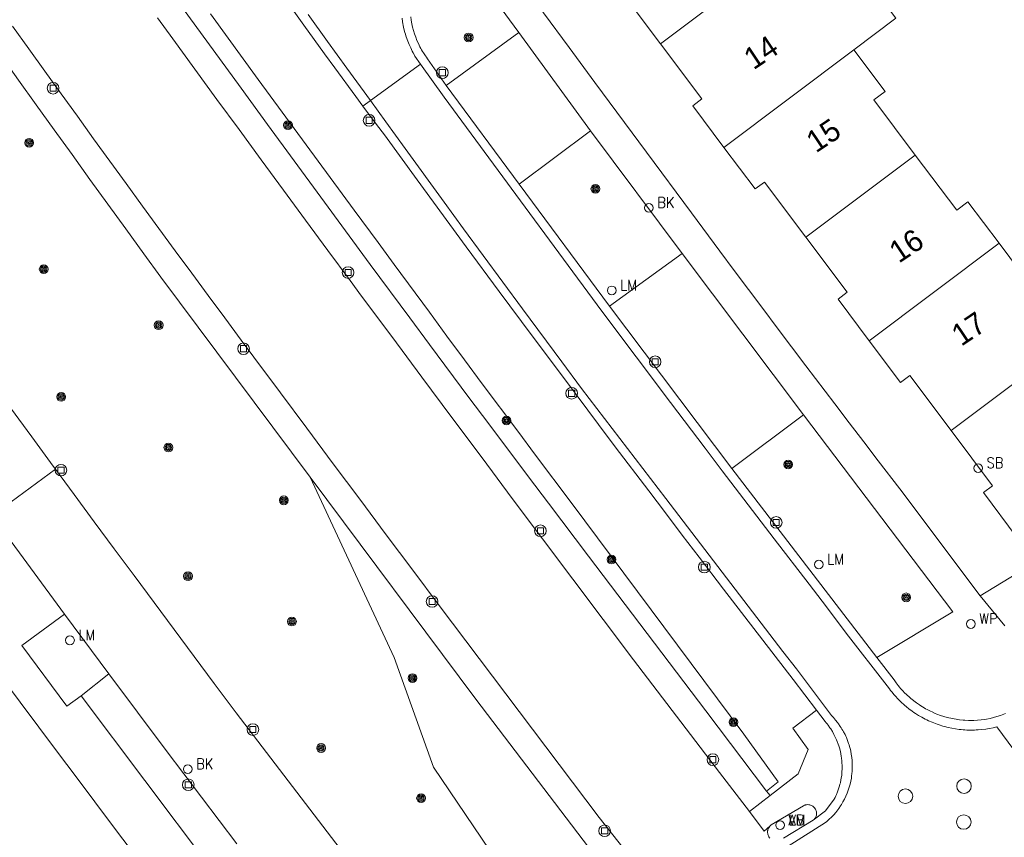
# Model space of a CAD drawing. Header units: metres. Extents: x 138165 to 154469, y 480134 to 494189.
# Tile 519 of 656: x 146188 to 146244, y 487738 to 487784. Entities that reach past the tile are written whole.
import ezdxf

# ---------------------------------------------------------------- set-up
doc = ezdxf.new("R2010")
doc.units = ezdxf.units.M
doc.header["$LTSCALE"] = 0.001
doc.header["$MEASUREMENT"] = 0
for name, color, linetype, lineweight in [('Level 5', 7, 'Continuous', 0), ('TOP-L-terrein schutting raster hek leuning', 7, 'Continuous', 0), ('TOP-L-topo objecten punt', 7, 'Continuous', 0), ('TOP-L-topo objecten vlak', 7, 'Continuous', 0), ('TOP-L-verharding molgoot', 7, 'Continuous', 0), ('TOP-T-topo huisnummering naamgeving', 7, 'Continuous', 0)]:
    doc.layers.add(name, color=color, linetype=linetype, lineweight=lineweight)
doc.styles.add('Style-INTL_ISO', font='INTL_ISO.shx')
doc.styles.add('Style-STANDARD', font='STANDARD.shx')

# ---------------------------------------------------------------- blocks, each defined once
blk = doc.blocks.new('24')
at = {"layer": 'TOP-L-topo objecten punt', "color": 7, "linetype": 'Continuous', "lineweight": 0}
for radius in [0.025, 0.0182, 0.0115, 0.005]:
    blk.add_circle((0, 0), radius, dxfattribs=at)
blk = doc.blocks.new('39')
at = {"layer": 'TOP-L-topo objecten punt', "color": 7, "linetype": 'Continuous', "lineweight": 0}
for p, q in [((0.0175, 0.0175), (-0.0175, 0.0175)), ((-0.0175, 0.0175), (-0.0175, -0.0175)), ((0.0175, 0.0175), (0.0175, -0.0175)), ((0.0175, -0.0175), (-0.0175, -0.0175))]:
    blk.add_line(p, q, dxfattribs=at)
blk.add_circle((0, 0), 0.0332, dxfattribs=at)
blk = doc.blocks.new('72')
at = {"layer": 'TOP-L-topo objecten punt', "color": 7, "linetype": 'Continuous', "lineweight": 0}
blk.add_circle((0, 0), 0.025, dxfattribs=at)
at = {"layer": 'TOP-L-topo objecten punt', "color": 7, "linetype": 'Continuous', "lineweight": 0, "style": 'Style-STANDARD'}
blk.add_text('BK', height=0.06, dxfattribs=at).set_placement((0.0483, 0))
blk = doc.blocks.new('73')
at = {"layer": 'TOP-L-topo objecten punt', "color": 7, "linetype": 'Continuous', "lineweight": 0}
blk.add_circle((0, 0), 0.025, dxfattribs=at)
at = {"layer": 'TOP-L-topo objecten punt', "color": 7, "linetype": 'Continuous', "lineweight": 0, "style": 'Style-STANDARD'}
blk.add_text('WP', height=0.06, dxfattribs=at).set_placement((0.0483, 0))
blk = doc.blocks.new('*U13')
at = {"layer": 'Level 5', "color": 7, "linetype": 'Continuous', "lineweight": 0}
blk.add_circle((0, 0), 0.0415, dxfattribs=at)
blk = doc.blocks.new('150')
at = {"layer": 'Level 5', "color": 7, "linetype": 'Continuous', "lineweight": 0}
blk.add_blockref('*U13', (0, 0), dxfattribs=at)
blk = doc.blocks.new('16')
at = {"layer": 'TOP-L-topo objecten punt', "color": 7, "linetype": 'Continuous', "lineweight": 0}
blk.add_circle((0, 0), 0.025, dxfattribs=at)
at = {"layer": 'TOP-L-topo objecten punt', "color": 7, "linetype": 'Continuous', "lineweight": 0, "style": 'Style-STANDARD'}
blk.add_text('LM', height=0.06, dxfattribs=at).set_placement((0.0483, 0))
blk = doc.blocks.new('175')
at = {"layer": 'TOP-L-topo objecten punt', "color": 7, "linetype": 'Continuous', "lineweight": 0}
blk.add_circle((0, 0), 0.025, dxfattribs=at)
at = {"layer": 'TOP-L-topo objecten punt', "color": 7, "linetype": 'Continuous', "lineweight": 0, "style": 'Style-STANDARD'}
blk.add_text('SB', height=0.06, dxfattribs=at).set_placement((0.0483, 0))
blk = doc.blocks.new('11')
at = {"layer": 'TOP-L-topo objecten punt', "color": 7, "linetype": 'Continuous', "lineweight": 0}
blk.add_circle((0, 0), 0.025, dxfattribs=at)
at = {"layer": 'TOP-L-topo objecten punt', "color": 7, "linetype": 'Continuous', "lineweight": 0, "style": 'Style-STANDARD'}
blk.add_text('AB', height=0.06, dxfattribs=at).set_placement((0.0483, 0))
blk = doc.blocks.new('14')
at = {"layer": 'TOP-L-topo objecten punt', "color": 7, "linetype": 'Continuous', "lineweight": 0}
blk.add_circle((0, 0), 0.025, dxfattribs=at)
at = {"layer": 'TOP-L-topo objecten punt', "color": 7, "linetype": 'Continuous', "lineweight": 0, "style": 'Style-STANDARD'}
blk.add_text('VB', height=0.06, dxfattribs=at).set_placement((0.0483, 0))

msp = doc.modelspace()

# ---------------------------------------------------------------- linework, layer by layer
at = {"layer": 'TOP-L-terrein schutting raster hek leuning', "flags": 128}
for points in [[(146227.12, 487744.962), (146220.427, 487753.796), (146218.151, 487756.81), (146217.015, 487758.319), (146214.748, 487761.34), (146213.617, 487762.853), (146211.36, 487765.881), (146210.234, 487767.397), (146207.987, 487770.433), (146205.167, 487774.275), (146203.647, 487776.35), (146202.13, 487778.426), (146200.613, 487780.503), (146197.586, 487784.661), (146194.565, 487788.824), (146193.057, 487790.907)], [(146222.063, 487735.039), (146214.012, 487745.636), (146204.564, 487758.296), (146196.041, 487769.718), (146195.069, 487771.053), (146194.043, 487772.465), (146193.018, 487773.879), (146191.995, 487775.293), (146190.974, 487776.709), (146189.954, 487778.126), (146188.936, 487779.544), (146187.92, 487780.964), (146186.905, 487782.384), (146185.892, 487783.806), (146184.88, 487785.229)]]:
    msp.add_lwpolyline(points, dxfattribs=at)
at = {"layer": 'TOP-L-topo objecten vlak', "flags": 128}
for points in [[(146230.784, 487787.718), (146228.419, 487790.863), (146229.06, 487791.345), (146227.125, 487793.919), (146219.721, 487788.357), (146221.654, 487785.783), (146222.182, 487786.18), (146224.545, 487783.033)], [(146212.37, 487789.244), (146216.452, 487783.667)], [(146235.57, 487782.683), (146237.968, 487784.485), (146236.211, 487786.824), (146235.571, 487786.343), (146233.182, 487789.521), (146230.784, 487787.718)], [(146230.784, 487787.718), (146224.545, 487783.033)], [(146242.77, 487751.539), (146238.199, 487757.628), (146236.963, 487759.234), (146236.134, 487760.315), (146235.307, 487761.397), (146234.481, 487762.481), (146232.834, 487764.652), (146232.013, 487765.739), (146231.194, 487766.827), (146230.376, 487767.917), (146228.745, 487770.1), (146227.932, 487771.193), (146226.311, 487773.383), (146223.737, 487776.851), (146220.798, 487780.823), (146219.331, 487782.811), (146216.402, 487786.79)], [(146184.88, 487785.229), (146185.892, 487783.806), (146186.905, 487782.384), (146187.92, 487780.964), (146188.936, 487779.544), (146189.954, 487778.126), (146190.974, 487776.709), (146191.995, 487775.293), (146193.018, 487773.879), (146194.043, 487772.465), (146195.069, 487771.053), (146196.041, 487769.718), (146204.564, 487758.296)], [(146230.596, 487740.394), (146231.26, 487740.918), (146229.288, 487743.64), (146219.437, 487756.859), (146217.408, 487759.564), (146216.395, 487760.919), (146214.376, 487763.632), (146213.368, 487764.99), (146212.362, 487766.349), (146211.358, 487767.71), (146209.354, 487770.434), (146208.438, 487771.685), (146207.067, 487773.546), (146204.33, 487777.271), (146202.964, 487779.135), (146201.6, 487781), (146198.876, 487784.734)], [(146203.617, 487784.901), (146204.203, 487784.087), (146205.38, 487782.461), (146205.971, 487781.65), (146207.157, 487780.032), (146207.566, 487779.479)], [(146195.848, 487784.515), (146196.721, 487783.315), (146197.979, 487781.586), (146199.24, 487779.859), (146200.502, 487778.133), (146201.765, 487776.408), (146203.031, 487774.684), (146204.297, 487772.962), (146205.566, 487771.24), (146206.836, 487769.52), (146207.494, 487768.633), (146209.21, 487766.322), (146210.927, 487764.012), (146212.646, 487761.703), (146214.366, 487759.396), (146216.088, 487757.089), (146217.812, 487754.784), (146219.538, 487752.48), (146221.264, 487750.178), (146222.993, 487747.876), (146227.905, 487741.456), (146229.627, 487739.23)], [(146230.596, 487740.394), (146227.12, 487744.962), (146220.427, 487753.796), (146218.151, 487756.81), (146217.015, 487758.319), (146214.748, 487761.34), (146213.617, 487762.853), (146211.36, 487765.881), (146210.234, 487767.397), (146207.987, 487770.433), (146205.167, 487774.275), (146203.647, 487776.35), (146202.13, 487778.426), (146200.613, 487780.503), (146197.586, 487784.661)], [(146207.992, 487779.787), (146206.652, 487781.639), (146205.547, 487783.17), (146204.444, 487784.702)], [(146210.859, 487781.863), (146210.528, 487782.331), (146210.513, 487782.382), (146210.434, 487782.519), (146210.384, 487782.611), (146210.291, 487782.798), (146210.205, 487782.988), (146210.164, 487783.084), (146210.089, 487783.279), (146210.022, 487783.476), (146209.991, 487783.576), (146209.962, 487783.676), (146209.909, 487783.878), (146209.865, 487784.082), (146209.846, 487784.185), (146209.828, 487784.288), (146209.799, 487784.494)], [(146212.319, 487780.66), (146211.243, 487782.178), (146211.184, 487782.259), (146211.127, 487782.342), (146211.018, 487782.51), (146210.966, 487782.595), (146210.916, 487782.682), (146210.867, 487782.769), (146210.821, 487782.858), (146210.732, 487783.038), (146210.651, 487783.221), (146210.578, 487783.407), (146210.544, 487783.502), (146210.512, 487783.597), (146210.453, 487783.788), (146210.402, 487783.982), (146210.38, 487784.08), (146210.359, 487784.178), (146210.324, 487784.375), (146210.297, 487784.573)], [(146223.45, 487735.815), (146221.047, 487738.891), (146219.522, 487740.903), (146217.999, 487742.916), (146216.478, 487744.931), (146214.958, 487746.947), (146213.44, 487748.963), (146211.923, 487750.982), (146210.408, 487753.001), (146208.894, 487755.021), (146207.382, 487757.043), (146205.872, 487759.066), (146204.363, 487761.09), (146202.856, 487763.116), (146201.351, 487765.142), (146200.623, 487766.123), (146199.681, 487767.395), (146198.741, 487768.668), (146197.802, 487769.942), (146196.865, 487771.217), (146195.93, 487772.494), (146194.996, 487773.771), (146194.064, 487775.05), (146193.133, 487776.33), (146192.204, 487777.611), (146191.277, 487778.894), (146190.351, 487780.177), (146189.427, 487781.462), (146188.505, 487782.748), (146187.584, 487784.035)], [(146216.452, 487783.667), (146212.319, 487780.66)], [(146220.541, 487778.073), (146216.452, 487783.667)], [(146224.545, 487783.033), (146226.908, 487779.886), (146226.381, 487779.491), (146228.163, 487777.119)], [(146228.163, 487777.119), (146235.57, 487782.683)], [(146239.073, 487776.684), (146236.707, 487779.829), (146237.35, 487780.313), (146235.57, 487782.683)], [(146210.859, 487781.863), (146207.992, 487779.787)], [(146246.843, 487739.828), (146243.726, 487744.055), (146243.516, 487744.005), (146243.305, 487743.962), (146243.199, 487743.944), (146243.092, 487743.928), (146242.879, 487743.901), (146242.664, 487743.883), (146242.556, 487743.876), (146242.449, 487743.872), (146242.233, 487743.869), (146242.018, 487743.874), (146241.91, 487743.88), (146241.803, 487743.888), (146241.695, 487743.897), (146241.588, 487743.909), (146241.375, 487743.938), (146241.162, 487743.975), (146240.952, 487744.02), (146240.743, 487744.073), (146240.639, 487744.102), (146240.433, 487744.167), (146240.331, 487744.202), (146240.23, 487744.239), (146240.13, 487744.277), (146240.03, 487744.318), (146239.833, 487744.405), (146239.735, 487744.451), (146239.639, 487744.499), (146239.448, 487744.6), (146239.262, 487744.708), (146239.08, 487744.823), (146238.99, 487744.883), (146238.902, 487744.945), (146238.815, 487745.008), (146238.729, 487745.073), (146238.56, 487745.208), (146238.478, 487745.277), (146238.397, 487745.348), (146238.317, 487745.421), (146238.162, 487745.57), (146238.087, 487745.647), (146237.94, 487745.805), (146237.869, 487745.886), (146237.732, 487746.052), (146237.665, 487746.137), (146237.6, 487746.223), (146237.48, 487746.392), (146235.127, 487749.408), (146234.014, 487750.903), (146233.018, 487752.194), (146231.033, 487754.779), (146230.043, 487756.073), (146229.054, 487757.369), (146228.067, 487758.666), (146227.082, 487759.964), (146225.115, 487762.563), (146223.155, 487765.168), (146221.202, 487767.777), (146218.74, 487771.11), (146216.56, 487774.066), (146212.204, 487779.982), (146210.859, 487781.863)], [(146212.319, 487780.66), (146216.474, 487775.013)], [(146207.566, 487779.479), (146207.992, 487779.787)], [(146207.992, 487779.787), (146208.865, 487778.58), (146209.975, 487777.052), (146212.198, 487774.001), (146213.312, 487772.477), (146214.428, 487770.954), (146216.664, 487767.912), (146218.907, 487764.875), (146220.031, 487763.358), (146224.848, 487757.08), (146227.076, 487754.17), (146231.529, 487748.346), (146232.297, 487747.362), (146234.298, 487744.694), (146234.405, 487744.581), (146234.466, 487744.513), (146234.525, 487744.445), (146234.638, 487744.303), (146234.693, 487744.23), (146234.796, 487744.081), (146234.846, 487744.005), (146234.894, 487743.928), (146234.94, 487743.85), (146234.984, 487743.771), (146235.067, 487743.61), (146235.106, 487743.528), (146235.143, 487743.445), (146235.212, 487743.277), (146235.273, 487743.106), (146235.301, 487743.02), (146235.327, 487742.933), (146235.373, 487742.757), (146235.393, 487742.669), (146235.427, 487742.491), (146235.454, 487742.311), (146235.472, 487742.131), (146235.483, 487741.95), (146235.485, 487741.859), (146235.485, 487741.768), (146235.48, 487741.587), (146235.474, 487741.496), (146235.466, 487741.406), (146235.445, 487741.226), (146235.431, 487741.136), (146235.398, 487740.958), (146235.357, 487740.781), (146235.308, 487740.606), (146235.251, 487740.434), (146235.187, 487740.264), (146235.116, 487740.097), (146235.037, 487739.934), (146234.951, 487739.774), (146234.858, 487739.618), (146234.809, 487739.542), (146234.706, 487739.393), (146234.597, 487739.248), (146234.54, 487739.177), (146234.421, 487739.04), (146234.296, 487738.908), (146234.166, 487738.782), (146234.03, 487738.662), (146233.96, 487738.604), (146231.818, 487737.241)], [(146207.566, 487779.479), (146208.35, 487778.418), (146208.789, 487777.828), (146210.652, 487775.273), (146212.521, 487772.722), (146213.458, 487771.448), (146215.337, 487768.905), (146217.222, 487766.366), (146219.114, 487763.832), (146221.012, 487761.302), (146221.964, 487760.039), (146223.872, 487757.517), (146224.828, 487756.258), (146225.786, 487755), (146226.745, 487753.743), (146228.141, 487751.921), (146232.118, 487746.757), (146233.444, 487745)], [(146216.474, 487775.013), (146220.541, 487778.073)], [(146220.541, 487778.073), (146225.786, 487771.069)], [(146228.163, 487777.119), (146229.944, 487774.748), (146230.471, 487775.144), (146232.835, 487771.998)], [(146239.073, 487776.684), (146232.835, 487771.998)], [(146243.854, 487771.645), (146242.073, 487774.016), (146241.439, 487773.539), (146239.073, 487776.684)], [(146221.626, 487768.065), (146216.474, 487775.013)], [(146232.835, 487771.998), (146235.199, 487768.852), (146234.671, 487768.455), (146236.449, 487766.084)], [(146236.449, 487766.084), (146243.854, 487771.645)], [(146247.357, 487765.649), (146244.994, 487768.795), (146245.634, 487769.276), (146243.854, 487771.645)], [(146225.786, 487771.069), (146221.626, 487768.065)], [(146225.786, 487771.069), (146232.691, 487761.868)], [(146221.626, 487768.065), (146228.602, 487758.804)], [(146236.449, 487766.084), (146238.228, 487763.712), (146238.758, 487764.11), (146241.119, 487760.962)], [(146241.119, 487760.962), (146243.481, 487757.813), (146242.959, 487757.422), (146244.891, 487754.846), (146252.295, 487760.408), (146250.361, 487762.983), (146249.721, 487762.502), (146247.357, 487765.649)], [(146241.119, 487760.962), (146247.357, 487765.649)], [(146264.432, 487764.691), (146261.651, 487763.061), (146253.556, 487758.203), (146253.607, 487758.13), (146242.77, 487751.539)], [(146190.024, 487758.768), (146189.904, 487758.931), (146188.684, 487760.595), (146187.466, 487762.261), (146186.939, 487762.983)], [(146228.602, 487758.804), (146232.691, 487761.868)], [(146232.691, 487761.868), (146241.213, 487750.626), (146236.878, 487748.01)], [(146186.39, 487756.103), (146190.024, 487758.768)], [(146208.981, 487733.529), (146200.341, 487744.852), (146200.227, 487745.004), (146199.081, 487746.537), (146197.936, 487748.072), (146196.792, 487749.607), (146195.65, 487751.144), (146194.51, 487752.683), (146193.371, 487754.222), (146192.234, 487755.762), (146191.099, 487757.304), (146190.024, 487758.768)], [(146236.878, 487748.01), (146228.602, 487758.804)], [(146211.361, 487733.254), (146215.237, 487736.353), (146211.596, 487741.762), (146209.351, 487748.003), (146204.564, 487758.296)], [(146204.564, 487758.296), (146214.012, 487745.636), (146222.063, 487735.039), (146222.239, 487734.824)], [(146190.545, 487750.492), (146186.852, 487755.479)], [(146244.177, 487749.822), (146242.77, 487751.539)], [(146191.501, 487745.816), (146190.675, 487745.236), (146188.112, 487748.689), (146190.545, 487750.492)], [(146190.545, 487750.492), (146193.075, 487747.075)], [(146236.878, 487748.01), (146237.866, 487746.74), (146237.984, 487746.572), (146238.109, 487746.409), (146238.174, 487746.329), (146238.24, 487746.251), (146238.377, 487746.098), (146238.447, 487746.024), (146238.593, 487745.879), (146238.744, 487745.74), (146238.822, 487745.673), (146238.901, 487745.608), (146239.062, 487745.481), (146239.145, 487745.42), (146239.314, 487745.303), (146239.4, 487745.247), (146239.575, 487745.14), (146239.664, 487745.089), (146239.754, 487745.04), (146239.937, 487744.947), (146240.03, 487744.904), (146240.218, 487744.821), (146240.313, 487744.783), (146240.506, 487744.712), (146240.701, 487744.649), (146240.899, 487744.593), (146240.998, 487744.568), (146241.098, 487744.545), (146241.3, 487744.505), (146241.401, 487744.488), (146241.604, 487744.459), (146241.808, 487744.439), (146241.911, 487744.432), (146242.116, 487744.423), (146242.321, 487744.423), (146242.424, 487744.426), (146242.629, 487744.437), (146242.833, 487744.457), (146243.036, 487744.484), (146243.138, 487744.501), (146243.339, 487744.54), (146243.539, 487744.587), (146243.737, 487744.642), (146243.932, 487744.705), (146244.029, 487744.739), (146244.125, 487744.775), (146244.22, 487744.813)], [(146186.953, 487746.889), (146188.012, 487745.463), (146189.073, 487744.039), (146190.136, 487742.617), (146191.2, 487741.195), (146192.266, 487739.775), (146193.334, 487738.355), (146194.403, 487736.938), (146195.474, 487735.521), (146196.546, 487734.105), (146197.62, 487732.691), (146198.695, 487731.278), (146199.772, 487729.866), (146200.851, 487728.455)], [(146193.075, 487747.075), (146191.501, 487745.816)], [(146193.075, 487747.075), (146196.343, 487742.712), (146200.381, 487737.378)], [(146198.764, 487736.16), (146191.501, 487745.816)], [(146233.444, 487745), (146232.089, 487743.985), (146232.969, 487742.759), (146232.4, 487741.381), (146230.796, 487740.137)], [(146233.444, 487745), (146233.93, 487744.358), (146233.988, 487744.29), (146234.044, 487744.221), (146234.098, 487744.151), (146234.203, 487744.007), (146234.252, 487743.933), (146234.347, 487743.782), (146234.434, 487743.627), (146234.515, 487743.469), (146234.588, 487743.307), (146234.622, 487743.224), (146234.684, 487743.058), (146234.712, 487742.973), (146234.763, 487742.803), (146234.806, 487742.63), (146234.825, 487742.543), (146234.856, 487742.368), (146234.869, 487742.28), (146234.888, 487742.103), (146234.895, 487742.015), (146234.902, 487741.837), (146234.902, 487741.659), (146234.893, 487741.481), (146234.877, 487741.304), (146234.852, 487741.128), (146234.837, 487741.04), (146234.801, 487740.866), (146234.78, 487740.78), (146234.757, 487740.694), (146234.705, 487740.524), (146234.646, 487740.356), (146234.579, 487740.191), (146234.543, 487740.11), (146234.505, 487740.03), (146234.455, 487739.931), (146233.953, 487739.259), (146233.259, 487738.726)], [(146230.796, 487740.137), (146230.596, 487740.394)], [(146229.627, 487739.23), (146230.796, 487740.137)], [(146230.772, 487738.387), (146230.456, 487738.109), (146229.627, 487739.23)], [(146233.259, 487738.726), (146233.306, 487738.769), (146233.346, 487738.817), (146233.381, 487738.871), (146233.408, 487738.928), (146233.419, 487738.957), (146233.435, 487739.019), (146233.44, 487739.05), (146233.445, 487739.113), (146233.444, 487739.145), (146233.436, 487739.208), (146233.421, 487739.269), (146233.41, 487739.299), (146233.383, 487739.356), (146233.367, 487739.384), (146233.33, 487739.435), (146233.309, 487739.459), (146233.287, 487739.481), (146233.238, 487739.522), (146233.185, 487739.555), (146233.156, 487739.57), (146233.097, 487739.593), (146233.067, 487739.602), (146233.005, 487739.614), (146232.942, 487739.618), (146232.878, 487739.613), (146232.816, 487739.601), (146232.786, 487739.592), (146232.756, 487739.582), (146232.7, 487739.555), (146230.863, 487738.468), (146230.772, 487738.387)], [(146231.555, 487737.71), (146233.259, 487738.726)], [(146230.772, 487738.387), (146230.715, 487738.301), (146230.7, 487738.272), (146230.688, 487738.243), (146230.667, 487738.182), (146230.66, 487738.15), (146230.655, 487738.119), (146230.65, 487738.055), (146230.651, 487738.023), (146230.659, 487737.959), (146230.665, 487737.927), (146230.684, 487737.866), (146230.697, 487737.836), (146230.727, 487737.78), (146230.764, 487737.727), (146230.785, 487737.703)]]:
    msp.add_lwpolyline(points, dxfattribs=at)
at = {"layer": 'TOP-L-verharding molgoot', "flags": 128}
msp.add_lwpolyline([(146200.381, 487737.378), (146196.343, 487742.712), (146193.075, 487747.075)], dxfattribs=at)

# ---------------------------------------------------------------- block references
at = {"layer": 'TOP-L-topo objecten punt', "xscale": 10, "yscale": 10, "zscale": 10}
for name, p in [('24', (146213.597, 487783.395)), ('39', (146212.095, 487781.383)), ('39', (146189.892, 487780.496)), ('24', (146203.294, 487778.39)), ('39', (146207.921, 487778.662)), ('24', (146188.53, 487777.384)), ('24', (146220.827, 487774.755)), ('72', (146223.878, 487773.672)), ('24', (146189.357, 487770.172)), ('39', (146206.72, 487769.978)), ('16', (146221.761, 487768.959)), ('24', (146195.913, 487766.97)), ('39', (146200.757, 487765.631)), ('39', (146224.237, 487764.887)), ('39', (146219.473, 487763.089)), ('24', (146190.358, 487762.881)), ('24', (146215.756, 487761.533)), ('24', (146196.469, 487759.99)), ('39', (146190.34, 487758.702)), ('24', (146231.826, 487759.023)), ('175', (146242.66, 487758.816)), ('24', (146203.056, 487756.982)), ('39', (146217.693, 487755.241)), ('39', (146231.141, 487755.72)), ('24', (146221.75, 487753.599)), ('16', (146233.573, 487753.322)), ('39', (146227.041, 487753.172)), ('24', (146197.59, 487752.649)), ('24', (146238.562, 487751.443)), ('39', (146211.512, 487751.207)), ('73', (146242.242, 487749.926)), ('24', (146203.518, 487750.062)), ('16', (146190.854, 487748.992)), ('24', (146210.398, 487746.839)), ('24', (146228.702, 487744.322)), ('39', (146201.291, 487743.901)), ('24', (146205.178, 487742.847)), ('72', (146197.574, 487741.643)), ('39', (146227.532, 487742.183)), ('39', (146197.604, 487740.752)), ('150', (146241.856, 487740.672)), ('150', (146238.512, 487740.096)), ('24', (146210.882, 487739.989)), ('16', (146231.363, 487738.443)), ('11', (146231.363, 487738.443)), ('14', (146231.363, 487738.443)), ('150', (146241.84, 487738.624)), ('39', (146221.354, 487738.127))]:
    msp.add_blockref(name, p, dxfattribs=at)

# ---------------------------------------------------------------- texts
at = {"layer": 'TOP-T-topo huisnummering naamgeving', "style": 'Style-INTL_ISO'}
for s, p in [('14', (146229.847, 487781.51)), ('15', (146233.41, 487776.769)), ('16', (146238.138, 487770.477)), ('17', (146241.696, 487765.735))]:
    msp.add_text(s, height=1.25, rotation=33.9, dxfattribs=at).set_placement(p)

doc.saveas('drawing.dxf')
